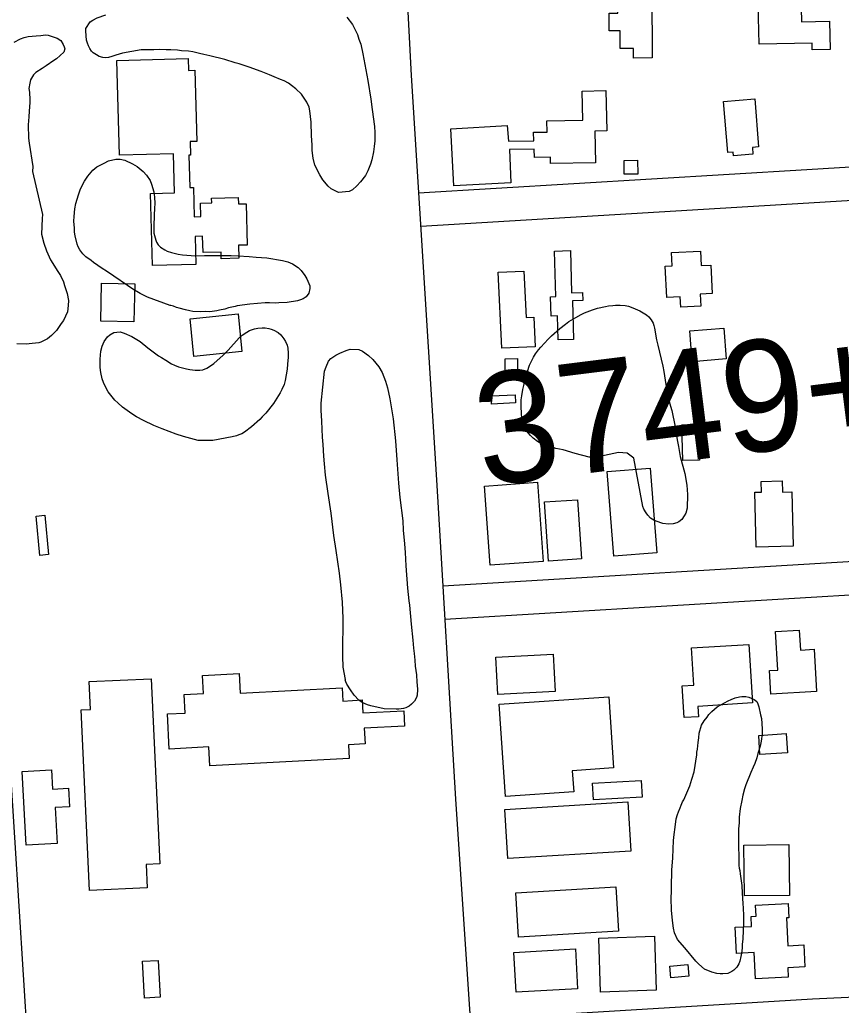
# Model space of a CAD drawing. Extents: x 3313447 to 3351316, y 703786 to 729172.
# Drawn here: x 3320617 to 3321355, y 712210 to 713096 of the extents above; entities that cross this region are included whole.
import ezdxf

# ---------------------------------------------------------------- set-up
doc = ezdxf.new("R2010")
doc.units = 0
for name, color, linetype in [('V-BLDG-OTLN', 7, 'Continuous'), ('V-ROAD-CNTR', 7, 'Continuous'), ('V-SITE-VEGE', 7, 'Continuous'), ('V-SURV-IDEN', 7, 'Continuous')]:
    doc.layers.add(name, color=color, linetype=linetype)

msp = doc.modelspace()

# ---------------------------------------------------------------- linework, layer by layer
at = {"layer": 'V-BLDG-OTLN'}
for points in [[(3321319.56, 713094.04), (3321344.79, 713094.61), (3321345.37, 713069.18), (3321329.11, 713068.81), (3321328.97, 713074.9), (3321281.31, 713073.81), (3321280.21, 713122.06), (3321298.28, 713122.47), (3321298.1, 713130.13), (3321318.73, 713130.6)], [(3321185.1, 713120.9), (3321185.37, 713061.54), (3321168.59, 713061.46), (3321168.56, 713070.13), (3321156.5, 713070.08), (3321156.43, 713085.86), (3321146.69, 713085.82), (3321146.61, 713101.81), (3321154.51, 713101.84), (3321154.42, 713120.76)], [(3320706.58, 712974.06), (3320704.18, 713059.24), (3320768.39, 713061.06), (3320768.69, 713050.37), (3320774.19, 713050.52), (3320776, 712986.58), (3320770.02, 712986.41), (3320770.36, 712974.17), (3320768.99, 712974.13), (3320769.8, 712945.16), (3320773.01, 712945.25), (3320773.76, 712918.72), (3320779.56, 712918.89), (3320779.22, 712931.02), (3320789.49, 712931.31), (3320789.37, 712935.53), (3320813.21, 712936.2), (3320813.38, 712930.38), (3320820.31, 712930.57), (3320821.37, 712893.39), (3320813.61, 712893.18), (3320813.94, 712881.49), (3320798.01, 712881.05), (3320797.84, 712887.07), (3320781.62, 712886.61), (3320781.21, 712901.33), (3320774.56, 712901.14), (3320775.26, 712876.02), (3320736.19, 712874.92), (3320734.37, 712939.59), (3320755.97, 712940.2), (3320754.98, 712975.42)], [(3321143.76, 713032.19), (3321144.43, 712995.92), (3321133.86, 712995.73), (3321134.37, 712967.39), (3321094, 712966.65), (3321093.9, 712972.29), (3321079.5, 712972.03), (3321079.36, 712979.6), (3321057.2, 712979.2), (3321058.36, 712949.22), (3321006.96, 712946.74), (3321004.42, 712997.71), (3321054.85, 713000.7), (3321056.06, 712986.71), (3321078.9, 712987.13), (3321078.77, 712994.72), (3321090.78, 712994.95), (3321090.59, 713005.13), (3321122.85, 713005.72), (3321122.37, 713031.8)], [(3321277.42, 713024.79), (3321280.96, 712981.58), (3321275.32, 712981.12), (3321275.81, 712975.13), (3321258.23, 712973.69), (3321257.97, 712976.94), (3321253.15, 712976.55), (3321249.39, 713022.5)], [(3321172.2, 712969.58), (3321172.36, 712957.19), (3321160.14, 712957.03), (3321159.98, 712969.42)], [(3321098.6, 712846.98), (3321097.6, 712887.99), (3321112, 712888.34), (3321112.92, 712850.55), (3321122.72, 712850.79), (3321122.89, 712843.41), (3321113.62, 712843.18), (3321114.47, 712808.38), (3321100.87, 712808.05), (3321100.34, 712829.63), (3321094.46, 712829.49), (3321094.03, 712846.87)], [(3321210.48, 712846.75), (3321198.38, 712846.18), (3321197.05, 712874.34), (3321203.2, 712874.63), (3321202.63, 712886.71), (3321228.79, 712887.94), (3321229.41, 712874.98), (3321238.01, 712875.39), (3321239.22, 712849.68), (3321228.44, 712849.17), (3321228.95, 712838.38), (3321210.92, 712837.53)], [(3321050.02, 712800.58), (3321046.95, 712868.99), (3321070.02, 712870.02), (3321071.9, 712828.1), (3321078.94, 712828.42), (3321080.13, 712801.93)], [(3320689.64, 712825.02), (3320690.47, 712859.13), (3320720.24, 712858.41), (3320719.41, 712824.3)], [(3320773.48, 712793.33), (3320770.09, 712827.08), (3320813.11, 712831.41), (3320816.5, 712797.65)], [(3321251.87, 712791), (3321221.31, 712788.54), (3321219.08, 712816.17), (3321249.64, 712818.63)], [(3321064.1, 712791.34), (3321064.26, 712778.95), (3321053.31, 712778.81), (3321053.15, 712791.2)], [(3321040.6, 712757.72), (3321062.16, 712758.82), (3321062.53, 712751.46), (3321040.98, 712750.36)], [(3321226.95, 712732.11), (3321227.78, 712700.04), (3321212.87, 712699.65), (3321212.04, 712731.72)], [(3321150.82, 712613.79), (3321144.9, 712689.66), (3321183.59, 712692.68), (3321189.51, 712616.81)], [(3321039.66, 712605.58), (3321034.6, 712676.7), (3321082.24, 712680.09), (3321087.3, 712608.98)], [(3321310.69, 712671.54), (3321311.91, 712622.64), (3321278.7, 712621.81), (3321277.48, 712671.14), (3321283.46, 712671.28), (3321283.22, 712680.96), (3321302.15, 712681.43), (3321302.4, 712671.33)], [(3321118.16, 712664.46), (3321121.83, 712611.26), (3321092.04, 712609.2), (3321088.37, 712662.4)], [(3320639.37, 712650.55), (3320642.82, 712615.08), (3320635, 712614.33), (3320631.56, 712649.79)], [(3321330.82, 712529.96), (3321333, 712492.06), (3321291.96, 712489.7), (3321290.75, 712510.87), (3321298.14, 712511.29), (3321296.15, 712546), (3321317.43, 712547.22), (3321318.47, 712529.25)], [(3321220.56, 712531.18), (3321272.17, 712534.39), (3321275.44, 712481.75), (3321226.39, 712478.7), (3321226.97, 712469.37), (3321213.97, 712468.56), (3321212.2, 712497.03), (3321222.64, 712497.68)], [(3321044.79, 712522.91), (3321096.37, 712525.6), (3321098.12, 712492.01), (3321046.54, 712489.33)], [(3320735.06, 712503.49), (3320742.65, 712337.2), (3320730.41, 712336.64), (3320731.38, 712315.57), (3320679.52, 712313.21), (3320672.12, 712475.44), (3320680.42, 712475.82), (3320679.27, 712500.94)], [(3320912.92, 712431.83), (3320787.64, 712425.24), (3320786.74, 712442.19), (3320751.33, 712440.33), (3320749.67, 712471.87), (3320765.52, 712472.7), (3320764.64, 712489.39), (3320782.13, 712490.31), (3320781.27, 712506.56), (3320814.04, 712508.28), (3320814.97, 712490.45), (3320906.72, 712495.27), (3320907.34, 712483.49), (3320924.79, 712484.42), (3320925.39, 712472.82), (3320962.06, 712474.74), (3320962.78, 712460.99), (3320926.51, 712459.08), (3320927.25, 712444.99), (3320912.26, 712444.2)], [(3321047.85, 712480.77), (3321146.34, 712487.37), (3321150.63, 712423.28), (3321113.49, 712420.79), (3321114.76, 712401.76), (3321053.42, 712397.65)], [(3321281.01, 712452.62), (3321305.76, 712454.27), (3321306.91, 712437), (3321282.16, 712435.36)], [(3320622.64, 712353.87), (3320618.97, 712420.2), (3320645.4, 712421.67), (3320646.37, 712404.22), (3320660.65, 712405.02), (3320661.57, 712388.42), (3320648.65, 712387.71), (3320650.44, 712355.41)], [(3321131.7, 712409.69), (3321175.4, 712412.16), (3321176.25, 712397.11), (3321132.55, 712394.64)], [(3321166.05, 712348.44), (3321055.47, 712341.79), (3321052.81, 712386.1), (3321163.38, 712392.75)], [(3321267.64, 712353.87), (3321308.11, 712354.37), (3321308.67, 712308.71), (3321268.2, 712308.21)], [(3321062.66, 712311.04), (3321152.7, 712316.4), (3321155.07, 712276.51), (3321065.04, 712271.15)], [(3321278.11, 712233.69), (3321276.95, 712257.38), (3321261.13, 712256.6), (3321259.98, 712280.12), (3321274.7, 712280.84), (3321274.26, 712289.88), (3321278.75, 712290.1), (3321278.26, 712300.08), (3321307.5, 712301.52), (3321308.13, 712288.71), (3321306.04, 712288.6), (3321307.28, 712263.49), (3321321.62, 712264.2), (3321322.58, 712244.47), (3321307.15, 712243.71), (3321307.58, 712235.14)], [(3321188.94, 712223.57), (3321138.97, 712221.87), (3321137.32, 712270.41), (3321187.29, 712272.1)], [(3321061.06, 712257.53), (3321116.34, 712260.59), (3321118.32, 712224.81), (3321063.05, 712221.75)], [(3320728.93, 712216.4), (3320727.1, 712249.57), (3320741.21, 712250.35), (3320743.05, 712217.18)], [(3321218.32, 712236.06), (3321201.98, 712234.61), (3321201.04, 712245.15), (3321217.39, 712246.6)]]:
    msp.add_lwpolyline(points, close=True, dxfattribs=at)
at = {"layer": 'V-ROAD-CNTR'}
for points in [[(3320906.78, 714092.92), (3320948.02, 713441.45), (3320968.72, 713045.75), (3320991.58, 712682.24), (3321008.66, 712395.25), (3321033.81, 712017.94), (3321057.85, 711584.65), (3321076.55, 711314.74), (3321092.29, 710987.25), (3321119.28, 710624.69), (3321136.1, 710279.71), (3321163.05, 709828.58), (3321191.31, 709291.85), (3321198.09, 709174.13)], [(3320572.99, 713119.03), (3320575.05, 713047.71), (3320595.14, 712673.22), (3320608.3, 712422.47), (3320623.73, 712175.51)], [(3321784.5, 711527.85), (3321760.46, 711871.56), (3321750.96, 712187.35), (3321741.16, 712266.8), (3321721.07, 712589.14), (3321715.37, 712650.54), (3321686.97, 712983.13), (3321324.39, 712960.99), (3320975.42, 712939.88)], [(3321687.46, 712626.64), (3321685.49, 712647.88), (3321659.57, 712951.4), (3321326.21, 712931.04), (3320977.23, 712909.94)], [(3321687.46, 712626.64), (3321396.4, 712610.59), (3320997.26, 712586.73)], [(3321690.23, 712596.75), (3321398.12, 712580.64), (3320999.05, 712556.79)], [(3321715.05, 712233.38), (3321329.43, 712215.4), (3320958.68, 712193.14), (3320623.73, 712175.51)]]:
    msp.add_lwpolyline(points, dxfattribs=at)
at = {"layer": 'V-SITE-VEGE'}
for points in [[(3320910.81, 713098.33), (3320915.87, 713091.53), (3320917.77, 713088.16), (3320920.35, 713082.73), (3320921.7, 713078.36), (3320923.31, 713073.98), (3320925.25, 713065.27), (3320929.64, 713041.24), (3320932.29, 713024.64), (3320933.69, 713015.19), (3320935.63, 712999.89), (3320935.93, 712994.55), (3320935.88, 712986.93), (3320935.43, 712981.87), (3320934.74, 712977.08), (3320933.19, 712970.03), (3320932.02, 712966.02), (3320929.75, 712960.01), (3320927.57, 712956.04), (3320923.27, 712950.11), (3320919.84, 712946.7), (3320915.89, 712943.04), (3320913.04, 712941.63), (3320903.36, 712940.74), (3320896.64, 712944.05), (3320894.19, 712946.43), (3320889.33, 712951.95), (3320886.46, 712956.38), (3320882.24, 712965.18), (3320880.7, 712971.33), (3320879.71, 712978.48), (3320879.66, 712983.55), (3320879.21, 712991.44), (3320878.93, 713003.89), (3320877.56, 713014.09), (3320876.92, 713017.42), (3320874.81, 713021.82), (3320873.14, 713024.42), (3320870.01, 713028.86), (3320864.88, 713033.88), (3320861.19, 713036.82), (3320858.48, 713038.96), (3320854.5, 713041.14), (3320851.25, 713042.29), (3320845.5, 713044.54), (3320841.26, 713046.48), (3320834.01, 713049.31), (3320823, 713053.29), (3320813.97, 713056.18), (3320810.45, 713057.08), (3320801.19, 713060.24), (3320787.86, 713063.55), (3320782.33, 713064.79), (3320778.55, 713065.44), (3320772.51, 713066.95), (3320768.48, 713067.61), (3320762.4, 713067.85), (3320758.61, 713068.51), (3320752.54, 713069), (3320748.48, 713068.91), (3320742.14, 713069.15), (3320737.31, 713068.84), (3320732.75, 713069.01), (3320725.88, 713068.78), (3320709.27, 713065.87), (3320703.11, 713064.08), (3320699.76, 713062.95), (3320696.68, 713062.05), (3320694.38, 713061.63), (3320691.6, 713062), (3320688.34, 713062.89), (3320685.85, 713064.25), (3320682.88, 713066.15), (3320681.42, 713067.73), (3320679.74, 713070.08), (3320678.56, 713072.41), (3320677.65, 713074.98), (3320676.98, 713077.55), (3320676.29, 713085.7), (3320676.38, 713087.98)], [(3320676.38, 713087.98), (3320680.17, 713094.17), (3320682.51, 713095.6), (3320686.39, 713097.48), (3320694.37, 713100.21)], [(3320611.79, 713075.71), (3320617.53, 713078.79), (3320620.89, 713079.98), (3320624.56, 713080.83), (3320631.54, 713081.55), (3320635.84, 713081.71), (3320640.16, 713082.2), (3320642.48, 713082.11), (3320650.64, 713079.48), (3320653.87, 713077.37), (3320656.04, 713073.64), (3320656.95, 713071.62), (3320657.53, 713069.61), (3320656.43, 713066.68), (3320649.9, 713060.65), (3320647.54, 713059.42), (3320640.72, 713054.39), (3320637, 713052.22), (3320631.23, 713048.48), (3320629.16, 713046.24), (3320626.68, 713042.04), (3320625.89, 713038.76), (3320625.04, 713034.17), (3320625.58, 713030.83), (3320625.97, 713023.87), (3320625.87, 713021.56), (3320625.23, 713013.64), (3320625.04, 713008.69), (3320624.42, 713001.43), (3320624.62, 712989.52), (3320625.43, 712984.85), (3320628.57, 712963.89), (3320628.41, 712959.59), (3320637.47, 712920.86), (3320637, 712917.24), (3320636.44, 712903.03), (3320638.45, 712895.01), (3320640.83, 712888.31), (3320644.48, 712880.22), (3320651.02, 712869.71), (3320653.52, 712865.97), (3320656.27, 712860.24), (3320657.13, 712856.9), (3320659.5, 712849.86), (3320660.58, 712843.53), (3320660.4, 712838.9), (3320659.84, 712833.3), (3320656.23, 712825.5), (3320654.15, 712822.94), (3320649.92, 712816.49), (3320645.45, 712812.03), (3320641.7, 712809.2), (3320635.95, 712806.12), (3320633.94, 712805.53), (3320627.96, 712804.78), (3320622.65, 712804.32), (3320614.39, 712804.64)]]:
    msp.add_lwpolyline(points, dxfattribs=at)
for points in [[(3320731.76, 712846.55), (3320725.11, 712849.8), (3320718.49, 712853.85), (3320713.63, 712857.03), (3320701.6, 712865.48), (3320694.79, 712869.93), (3320690.89, 712872.28), (3320683.33, 712877.76), (3320681.2, 712879.44), (3320676.35, 712882.82), (3320673.46, 712885.52), (3320670.81, 712889.02), (3320669.52, 712891.66), (3320668.62, 712894.09), (3320666.71, 712901.54), (3320666.25, 712904.95), (3320666.19, 712908.54), (3320665.64, 712914.74), (3320665.8, 712918.92), (3320666.47, 712925.88), (3320667.26, 712930.83), (3320669.56, 712938.52), (3320671.56, 712943.82), (3320675.23, 712950.86), (3320678, 712955.34), (3320682.6, 712960.74), (3320686.3, 712963.58), (3320692.62, 712967.13), (3320696.69, 712969.16), (3320703.13, 712970.7), (3320707.11, 712970.55), (3320711.47, 712969.78), (3320718.12, 712966.53), (3320722.4, 712963.96), (3320727.81, 712959.37), (3320730.67, 712956.07), (3320734.07, 712951.34), (3320735.34, 712948.1), (3320737.46, 712941.24), (3320737.88, 712936.44), (3320738.25, 712930.64), (3320737.89, 712926.67), (3320737.84, 712920.29), (3320737.56, 712918.1), (3320737.33, 712912.33), (3320737.41, 712904.15), (3320739.16, 712897.9), (3320739.88, 712895.88), (3320741.37, 712893.43), (3320743.29, 712891.36), (3320747.18, 712889.01), (3320749.34, 712887.93), (3320753.27, 712886.58), (3320759.4, 712885.15), (3320763.16, 712884.6), (3320774.9, 712883.74), (3320782.88, 712884.02), (3320797.24, 712884.06), (3320806.81, 712883.89), (3320813.18, 712883.64), (3320823.12, 712883.05), (3320829.48, 712882.4), (3320839.03, 712881.83), (3320853.09, 712879.48), (3320857.83, 712878.29), (3320861.95, 712876.54), (3320867.2, 712873.14), (3320869.69, 712870.45), (3320873.1, 712865.93), (3320874.98, 712863.07), (3320877.53, 712856.78), (3320877.63, 712854.19), (3320876.67, 712850.24), (3320874.35, 712846.94), (3320871.68, 712845.05), (3320869.26, 712844.15), (3320866.43, 712843.26), (3320857.2, 712841.83), (3320849.81, 712841.52), (3320846.61, 712841.25), (3320841.23, 712841.46), (3320837.44, 712841.41), (3320823.64, 712840.35), (3320812.41, 712838.6), (3320810.39, 712838.08), (3320804.56, 712836.91), (3320801.13, 712835.85), (3320796.5, 712834.84), (3320793.89, 712834.14), (3320787.88, 712833.38), (3320783.89, 712833.54), (3320779.7, 712833.3), (3320772.33, 712833.59), (3320769.76, 712834.09), (3320765.81, 712835.24), (3320760.28, 712836.65), (3320757.92, 712837.35), (3320755.17, 712838.45), (3320752.61, 712839.15), (3320752.21, 712839.17)], [(3321162.72, 712706.29), (3321154.97, 712706.99), (3321142.49, 712704.08), (3321136.06, 712702.74), (3321128.69, 712702.83), (3321116.05, 712706.12), (3321105.2, 712709.14), (3321098.68, 712710.59), (3321092.96, 712712.21), (3321089.61, 712713.34), (3321085.3, 712715.1), (3321082.37, 712716.81), (3321078.3, 712719.77), (3321075.8, 712722.05), (3321073.7, 712724.53), (3321071.81, 712727.2), (3321069.8, 712731.86), (3321068.74, 712735.29), (3321067.96, 712740.71), (3321067.69, 712749.29), (3321067.69, 712754.28), (3321068.03, 712757.85), (3321069.04, 712763.4), (3321069.99, 712767.15), (3321071.22, 712773.08), (3321075.1, 712785.49), (3321078.77, 712792.73), (3321080.47, 712795.45), (3321083.01, 712799.14), (3321085.1, 712801.65), (3321091.96, 712808.76), (3321094.86, 712811.64), (3321102.3, 712818.33), (3321107.25, 712822.32), (3321110.33, 712824.59), (3321116.66, 712828.33), (3321121.54, 712830.93), (3321124.59, 712832.41), (3321131.68, 712835.12), (3321136.12, 712836.54), (3321143.37, 712838.25), (3321145.98, 712838.75), (3321149.78, 712839), (3321152.18, 712839.3), (3321156.57, 712839.33), (3321161.14, 712838.95), (3321164.11, 712838.44), (3321168.04, 712836.89), (3321174.12, 712834.26), (3321180.16, 712830.63), (3321182.29, 712828.95), (3321184.37, 712826.28), (3321186.25, 712823.21), (3321186.76, 712821), (3321187.47, 712818.78), (3321189.24, 712808.14), (3321190.26, 712803.51), (3321194.89, 712784.39), (3321195.71, 712779.77), (3321197.45, 712768.13), (3321198.77, 712761.3), (3321199.48, 712758.88), (3321200.99, 712751.64), (3321202.91, 712744.59), (3321203.73, 712740.17), (3321206.27, 712728.7), (3321207.21, 712722.28), (3321207.66, 712718.28), (3321208.82, 712712.25), (3321209.67, 712708.63), (3321210.46, 712703.42), (3321214.64, 712687.9), (3321216.43, 712677.66), (3321217.1, 712669.26), (3321217.16, 712665.67), (3321216.75, 712660.3), (3321216.62, 712656.91), (3321215.44, 712652.37), (3321214.14, 712649.83), (3321212.03, 712646.72), (3321209.16, 712644.64), (3321207.32, 712643.52), (3321204.3, 712642.84), (3321199.9, 712642.61), (3321194.74, 712643.21), (3321188.83, 712645.04), (3321186.68, 712646.12), (3321183.76, 712647.83), (3321181.47, 712650.51), (3321179.95, 712652.56), (3321177.9, 712656.04), (3321176.99, 712658.27), (3321168.72, 712701.66)], [(3320790.51, 712717.62), (3320777.36, 712717.74), (3320763.94, 712721.26), (3320757.44, 712723.5), (3320744.87, 712728.18), (3320737.41, 712731.27), (3320728.01, 712735.62), (3320721.76, 712739.06), (3320717.68, 712741.61), (3320709.14, 712747.53), (3320705.1, 712751.48), (3320702.21, 712753.99), (3320696.32, 712761.39), (3320694.46, 712764.86), (3320692.06, 712769.74), (3320690.99, 712773.17), (3320689.82, 712778.8), (3320689.19, 712783.21), (3320689.09, 712790.79), (3320689.77, 712797.94), (3320690.95, 712802.48), (3320692.7, 712806.6), (3320695.66, 712810.87), (3320697.73, 712812.79), (3320701.6, 712814.63), (3320704.21, 712815.12), (3320707, 712815.21), (3320710.75, 712814.27), (3320717.61, 712811.21), (3320725, 712806.53), (3320731.97, 712801.07), (3320741.66, 712793.92), (3320744.19, 712792.22), (3320748.28, 712789.87), (3320753.34, 712786.68), (3320755.88, 712785.38), (3320759.62, 712784.04), (3320766.72, 712782.16), (3320769.89, 712781.44), (3320774.45, 712780.86), (3320778.84, 712780.89), (3320781.44, 712781.19), (3320785.09, 712782.64), (3320787.55, 712784.34), (3320791.43, 712786.78), (3320799.71, 712794.43), (3320804.07, 712798.84), (3320814.07, 712809.82), (3320816.76, 712812.31), (3320820.86, 712815.14), (3320823.51, 712816.63), (3320827.75, 712818.06), (3320830.77, 712818.74), (3320834.77, 712818.98), (3320837.56, 712818.87), (3320840.73, 712818.34), (3320842.89, 712817.66), (3320845.25, 712816.77), (3320849.15, 712814.63), (3320851.46, 712812.54), (3320854.32, 712809.04), (3320855.62, 712806.6), (3320857.09, 712803.35), (3320857.78, 712800.73), (3320858.21, 712796.33), (3320858.06, 712792.54), (3320857.41, 712786.19), (3320857.24, 712781.81), (3320855.44, 712771.51), (3320854.5, 712767.95), (3320852.53, 712763.44), (3320851.02, 712760.51), (3320845.06, 712750.98), (3320837.94, 712742.28), (3320834.81, 712738.82), (3320832.53, 712736.51), (3320825.29, 712729.82), (3320818.92, 712725.08), (3320816.48, 712723.78), (3320813.84, 712722.69), (3320811.62, 712721.98), (3320807.79, 712720.93)], [(3320907.56, 712514.03), (3320907.48, 712517.22), (3320907.22, 712520.62), (3320907.13, 712528.6), (3320907.22, 712535.77), (3320907.71, 712548.32), (3320907.48, 712557.7), (3320906.85, 712572.28), (3320905.47, 712587.89), (3320904.28, 712598.3), (3320901.3, 712618.76), (3320899.04, 712632.41), (3320896.83, 712652.23), (3320893.94, 712670.09), (3320891.59, 712686.54), (3320890.79, 712696.74), (3320890.07, 712703.74), (3320889.47, 712713.94), (3320888.94, 712720.74), (3320888.5, 712734.92), (3320887.9, 712744.91), (3320887.74, 712751.1), (3320890.87, 712779.89), (3320892.22, 712784.02), (3320894.41, 712788.92), (3320896.5, 712791.43), (3320901, 712794.25), (3320904.66, 712796.1), (3320910.35, 712798.67), (3320913.97, 712799.72), (3320921.74, 712799.42), (3320925.07, 712797.89), (3320930.31, 712794.09), (3320934.16, 712790.55), (3320939.48, 712783.96), (3320942.47, 712778.86), (3320945.75, 712770.96), (3320947.51, 712764.91), (3320949.52, 712755.25), (3320952.4, 712737.2), (3320954.62, 712717.37), (3320955.94, 712700.17), (3320956.64, 712687.58), (3320957.31, 712679.18), (3320958.61, 712666.56), (3320961.16, 712645.33), (3320961.64, 712637.13), (3320962.76, 712624.92), (3320963.24, 712616.93), (3320963.78, 712605.14), (3320965.38, 712584.94), (3320966.52, 712573.53), (3320967.17, 712569.71), (3320968.7, 712552.7), (3320970.32, 712538.08), (3320970.83, 712530.89), (3320971.25, 712526.28), (3320972.01, 712520.27), (3320972.4, 712514.87), (3320973.49, 712507.05), (3320973.83, 712500.46), (3320974.12, 712497.85), (3320974.37, 712493.86), (3320974.17, 712488.88), (3320973.48, 712486.51), (3320971.55, 712483.2), (3320969.06, 712480.51), (3320967, 712478.99), (3320963.75, 712477.32), (3320961.73, 712476.8), (3320957.72, 712476.16), (3320955.12, 712476.07), (3320944.37, 712476.49), (3320932.51, 712479.15), (3320929.36, 712480.07), (3320924.65, 712482.05), (3320921.55, 712484.36), (3320917.53, 712488.71), (3320914.14, 712493.63), (3320910.94, 712498.54), (3320910.03, 712500.77), (3320909.5, 712502.58), (3320909.71, 712502.77)], [(3321214.71, 712261.5), (3321208.02, 712269.14), (3321205.46, 712275.03), (3321204.43, 712279.25), (3321203.51, 712286.27), (3321202.68, 712295.47), (3321202.5, 712306.25), (3321202.75, 712312.62), (3321202.72, 712322), (3321202.86, 712325.58), (3321202.89, 712331.56), (3321203.72, 712342.49), (3321204.53, 712358.02), (3321204.95, 712363.58), (3321206, 712370.12), (3321206.9, 712377.67), (3321208.05, 712381.61), (3321208.94, 712383.96), (3321210.47, 712387.49), (3321211.36, 712389.85), (3321212.67, 712392.79), (3321213.75, 712394.74), (3321219.03, 712407.3), (3321221.05, 712413.2), (3321222.91, 712419.91), (3321225.3, 712435.17), (3321225.39, 712437.36), (3321225.89, 712440.13), (3321226.73, 712446.28), (3321227.1, 712450.45), (3321227.66, 712454.62), (3321229.73, 712461.72), (3321232.08, 712465.61), (3321234.61, 712469.1), (3321236.29, 712471.23), (3321238.79, 712474.12), (3321243.74, 712478.32), (3321253.73, 712483.71), (3321256.16, 712484.81), (3321259.81, 712486.26), (3321263.63, 712487.11), (3321265.83, 712487.42), (3321269.43, 712487.48), (3321272.2, 712486.97), (3321277.1, 712484.79), (3321279.22, 712482.91), (3321280.14, 712481.08), (3321281.23, 712478.24), (3321282.55, 712471.21), (3321283.41, 712467.79), (3321284.04, 712458.39), (3321284.07, 712454), (3321283.2, 712447.26), (3321282.24, 712442.91), (3321280.19, 712436.41), (3321279.23, 712432.46), (3321277.44, 712427.34), (3321275.91, 712424.01), (3321273.93, 712419.31), (3321269.5, 712408.11), (3321268.37, 712404.57), (3321266.75, 712398.85), (3321265.76, 712394.1), (3321264.49, 712386.97), (3321263.58, 712379.03), (3321263.38, 712373.85), (3321262.97, 712368.69), (3321262.87, 712360.91), (3321263.27, 712335.57), (3321263.58, 712333.36), (3321264.1, 712331.16), (3321264.38, 712328.15), (3321265.76, 712317.73), (3321266.29, 712310.73), (3321266.72, 712301.54), (3321267.15, 712297.14), (3321267.3, 712290.75), (3321267.25, 712284.37), (3321266.88, 712269.83), (3321266.27, 712264.47), (3321266.14, 712261.28), (3321265.56, 712256.72), (3321264.85, 712253.76), (3321264.09, 712249.6), (3321263.2, 712247.24), (3321261.28, 712244.12), (3321258.79, 712241.63), (3321256.95, 712240.31), (3321253.29, 712238.66), (3321248.69, 712238.24), (3321246.5, 712238.32), (3321243.32, 712238.65), (3321238.77, 712239.62), (3321232.3, 712242.47), (3321227.09, 712246.86), (3321224.41, 712249.76)]]:
    msp.add_lwpolyline(points, close=True, dxfattribs=at)

# ---------------------------------------------------------------- texts
at = {"layer": 'V-SURV-IDEN'}
msp.add_text('3749+86.6', height=100, rotation=7.12402, dxfattribs=at).set_placement((3321032.62, 712676.37))

doc.saveas('drawing.dxf')
